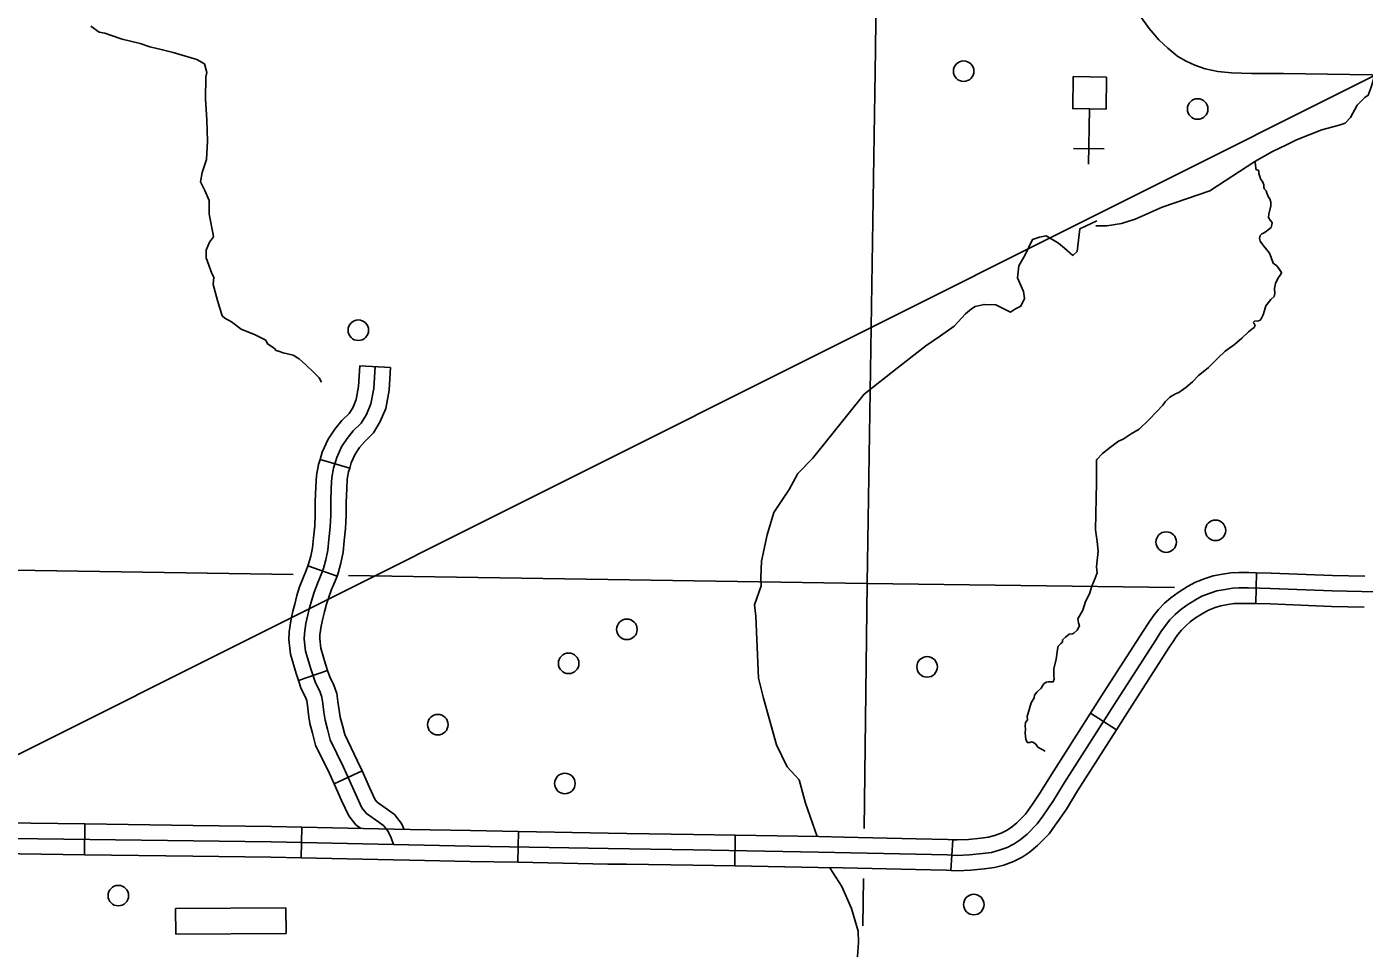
# Model space of a CAD drawing. Extents: x 1382482 to 1385815, y 1168351 to 1170484.
# Drawn here: x 1383911.3 to 1384171.8, y 1168998.2 to 1169177.6 of the extents above; entities that cross this region are included whole.
import ezdxf

# ---------------------------------------------------------------- set-up
doc = ezdxf.new("R2010")
doc.units = 0
for name, color, linetype in [('10', 7, 'Continuous'), ('32', 7, 'Continuous'), ('35', 7, 'Continuous'), ('4', 7, 'Continuous'), ('5', 7, 'Continuous'), ('57', 7, 'Continuous'), ('Default', 7, 'Continuous'), ('R_Dimension', 7, 'Continuous')]:
    doc.layers.add(name, color=color, linetype=linetype)

msp = doc.modelspace()

# ---------------------------------------------------------------- linework, layer by layer
at = {"layer": '10'}
msp.add_lwpolyline([(1384183.49, 1169168.06), (1384177.59, 1169168.2), (1384156.07, 1169168.53), (1384149.82, 1169168.51), (1384145.93, 1169168.65), (1384143.3, 1169168.89), (1384140.85, 1169169.43), (1384138.81, 1169170.11), (1384137.09, 1169170.93), (1384135.47, 1169171.81), (1384133.52, 1169173.43), (1384131.77, 1169175.04), (1384129.92, 1169177.25), (1384126.58, 1169181.88)], dxfattribs=at)
at = {"layer": '32'}
for p, q in [((1383976.13, 1169111.6), (1383982.12, 1169111.25)), ((1383968.41, 1169093.34), (1383974.17, 1169091.65)), ((1383966.03, 1169072.6), (1383971.7, 1169070.61)), ((1383964.19, 1169050.29), (1383969.87, 1169052.22)), ((1383971.13, 1169030.2), (1383976.59, 1169032.68))]:
    msp.add_line(p, q, dxfattribs=at)
for points in [[(1383979.13, 1169111.43), (1383978.88, 1169107.18), (1383978.31, 1169104.16), (1383977.45, 1169102.07), (1383976.43, 1169100.4), (1383974.88, 1169098.89), (1383973.7, 1169097.46), (1383972.59, 1169095.82), (1383971.65, 1169093.74), (1383971.04, 1169091.66), (1383970.71, 1169089.86), (1383970.59, 1169087.84), (1383970.47, 1169085.02), (1383970.47, 1169082.48), (1383970.35, 1169080.16), (1383970.1, 1169077.79), (1383969.9, 1169075.7), (1383969.53, 1169073.82), (1383969.04, 1169072.11), (1383968.51, 1169070.6), (1383967.88, 1169069.16), (1383967.24, 1169067.52), (1383966.77, 1169066.01), (1383966.37, 1169064.42), (1383966.02, 1169063.09), (1383965.65, 1169061.42), (1383965.39, 1169059.48), (1383965.32, 1169058.35)], [(1383976.13, 1169111.6), (1383975.9, 1169107.54), (1383975.42, 1169105.01), (1383974.77, 1169103.43), (1383974.07, 1169102.28), (1383972.67, 1169100.92), (1383971.29, 1169099.26), (1383969.96, 1169097.29), (1383968.83, 1169094.78), (1383968.41, 1169093.34)], [(1383982.12, 1169111.25), (1383981.87, 1169106.81), (1383981.2, 1169103.3), (1383980.14, 1169100.71), (1383978.8, 1169098.51), (1383977.09, 1169096.85), (1383976.1, 1169095.66), (1383975.22, 1169094.36), (1383974.47, 1169092.69), (1383974.17, 1169091.65)], [(1383968.41, 1169093.34), (1383968.12, 1169092.35), (1383967.73, 1169090.22), (1383967.6, 1169087.99), (1383967.47, 1169085.08), (1383967.47, 1169082.56), (1383967.36, 1169080.39), (1383967.12, 1169078.09), (1383966.93, 1169076.14), (1383966.61, 1169074.53), (1383966.18, 1169073.02), (1383966.03, 1169072.6)], [(1383974.17, 1169091.65), (1383973.96, 1169090.96), (1383973.7, 1169089.5), (1383973.59, 1169087.68), (1383973.47, 1169084.95), (1383973.47, 1169082.41), (1383973.34, 1169079.92), (1383973.09, 1169077.49), (1383972.87, 1169075.27), (1383972.45, 1169073.12), (1383971.9, 1169071.2), (1383971.7, 1169070.61)], [(1383966.03, 1169072.6), (1383965.72, 1169071.7), (1383965.1, 1169070.3), (1383964.41, 1169068.51), (1383963.89, 1169066.83), (1383963.46, 1169065.17), (1383963.1, 1169063.79), (1383962.7, 1169061.94), (1383962.4, 1169059.76), (1383962.32, 1169058.27), (1383962.63, 1169055.45), (1383963.72, 1169051.69), (1383964.19, 1169050.29)], [(1383971.7, 1169070.61), (1383971.3, 1169069.5), (1383970.65, 1169068.01), (1383970.08, 1169066.53), (1383969.66, 1169065.19), (1383969.27, 1169063.67), (1383968.94, 1169062.39), (1383968.61, 1169060.89), (1383968.37, 1169059.19), (1383968.33, 1169058.44), (1383968.54, 1169056.62), (1383969.44, 1169053.49), (1383969.87, 1169052.22)], [(1383965.32, 1169058.35), (1383965.59, 1169056.03), (1383966.58, 1169052.59), (1383967.51, 1169049.85), (1383968.33, 1169048.21), (1383968.74, 1169047.05), (1383968.91, 1169045.82), (1383969.15, 1169044.13), (1383969.38, 1169042.55), (1383969.85, 1169040.8), (1383970.37, 1169038.76), (1383972.94, 1169033.45), (1383975.33, 1169028.2), (1383976.56, 1169025.52), (1383977.43, 1169024.41), (1383979.82, 1169022.72), (1383980.82, 1169022.02), (1383981.69, 1169020.91), (1383982.22, 1169019.68), (1383982.73, 1169018.35)], [(1383969.87, 1169052.22), (1383970.29, 1169051.01), (1383971.1, 1169049.38), (1383971.67, 1169047.76), (1383971.88, 1169046.24), (1383972.12, 1169044.55), (1383972.32, 1169043.16), (1383972.75, 1169041.56), (1383973.2, 1169039.79), (1383975.65, 1169034.73), (1383976.59, 1169032.68)], [(1383964.19, 1169050.29), (1383964.74, 1169048.69), (1383965.56, 1169047.04), (1383965.81, 1169046.33), (1383965.94, 1169045.4), (1383966.18, 1169043.7), (1383966.44, 1169041.94), (1383966.94, 1169040.04), (1383967.54, 1169037.72), (1383970.22, 1169032.18), (1383971.13, 1169030.2)], [(1383976.59, 1169032.68), (1383978.06, 1169029.45), (1383979.14, 1169027.09), (1383979.52, 1169026.61), (1383981.56, 1169025.17), (1383982.9, 1169024.22), (1383984.29, 1169022.45), (1383984.78, 1169021.31)], [(1383971.13, 1169030.2), (1383972.6, 1169026.96), (1383973.98, 1169023.94), (1383975.35, 1169022.21), (1383976.36, 1169021.49)]]:
    msp.add_lwpolyline(points, dxfattribs=at)
at = {"layer": '35'}
for points in [[(1383923.75, 1169177.76), (1383925.37, 1169176.59), (1383926.49, 1169176.39), (1383927.74, 1169175.91), (1383929.82, 1169175.22), (1383933.35, 1169174.37), (1383935.27, 1169173.68), (1383937.73, 1169173.14), (1383939.81, 1169172.6), (1383944.42, 1169171.22), (1383945.87, 1169170.39), (1383946.33, 1169168.7), (1383946.18, 1169167.84), (1383946.1, 1169163.53), (1383946.33, 1169159.46), (1383946.49, 1169155.31), (1383946.25, 1169151.77), (1383945.41, 1169149.25), (1383945.1, 1169147.41), (1383945.95, 1169145.72), (1383946.79, 1169143.79), (1383946.79, 1169141.18), (1383946.84, 1169140.79)], [(1384173.86, 1169168.26), (1384173.13, 1169165.86), (1384172.6, 1169164.28), (1384171.91, 1169163.81), (1384170.45, 1169162.37), (1384169.16, 1169159.92), (1384168.07, 1169158.86), (1384166.93, 1169158.44), (1384163.53, 1169157.53), (1384158.63, 1169155.62), (1384156.64, 1169154.6), (1384153.92, 1169153.35), (1384150.52, 1169151.4), (1384141.7, 1169145.65), (1384132.47, 1169142.47), (1384127.21, 1169140.14), (1384124.54, 1169139.29), (1384121.64, 1169138.84), (1384119.49, 1169138.85)], [(1384150.52, 1169151.4), (1384150.65, 1169150.82), (1384150.69, 1169150), (1384150.77, 1169149.79), (1384151.22, 1169149.62), (1384151.27, 1169149.42), (1384151.27, 1169149.04), (1384151.68, 1169147.84), (1384152.01, 1169147.51), (1384152.22, 1169146.85), (1384152.22, 1169146.36), (1384152.38, 1169145.98), (1384152.71, 1169145.69), (1384152.84, 1169145.2), (1384153.13, 1169144.45), (1384153.42, 1169144.08), (1384153.62, 1169143.46), (1384153.62, 1169142.76), (1384153.21, 1169141.1), (1384153.13, 1169140.44), (1384153.46, 1169139.95), (1384153.87, 1169139.49), (1384153.83, 1169139.04), (1384153.66, 1169138.54), (1384152.8, 1169137.8), (1384152.34, 1169137.46), (1384151.89, 1169137.26), (1384151.51, 1169136.93), (1384151.43, 1169136.39), (1384151.55, 1169135.85), (1384152.22, 1169134.9), (1384152.84, 1169134.16), (1384153.33, 1169133.54), (1384153.7, 1169132.67), (1384154.08, 1169131.55), (1384154.78, 1169131.05), (1384155.32, 1169130.36), (1384155.69, 1169129.78), (1384155.48, 1169129.28), (1384155.07, 1169128.7), (1384154.53, 1169127.63), (1384154.33, 1169126.64), (1384154.41, 1169125.69), (1384154.24, 1169125.07), (1384153.62, 1169124.49), (1384152.63, 1169123.29), (1384152.51, 1169122.83), (1384152.09, 1169121.52), (1384151.72, 1169120.73), (1384151.51, 1169120.48), (1384151.18, 1169120.36), (1384150.44, 1169120.28), (1384150.19, 1169120.03), (1384150.36, 1169119.82), (1384150.56, 1169119.45), (1384150.52, 1169119.28), (1384150.36, 1169119.04), (1384149.94, 1169118.75), (1384149.28, 1169118.17), (1384147.96, 1169116.97), (1384146.51, 1169115.73), (1384144.73, 1169114.41), (1384143.29, 1169113.09), (1384141.47, 1169111.23), (1384140.45, 1169110.43), (1384139.5, 1169109.72), (1384138.34, 1169108.48), (1384137.06, 1169107.33), (1384135.7, 1169106.38), (1384135.03, 1169106.13), (1384133.96, 1169105.51), (1384133.05, 1169104.6), (1384132.55, 1169103.94), (1384131.4, 1169102.69), (1384129.87, 1169101.04), (1384127.96, 1169099.26), (1384126.39, 1169098.31), (1384124.84, 1169097.28), (1384123.93, 1169096.9), (1384122.4, 1169095.71), (1384120.83, 1169094.51), (1384119.71, 1169093.31), (1384119.63, 1169093.18), (1384119.63, 1169088.85), (1384119.46, 1169079.67), (1384119.75, 1169077.39), (1384119.96, 1169075.5), (1384119.67, 1169072.44), (1384119.79, 1169071.24), (1384119.42, 1169070.21), (1384118.72, 1169068.64), (1384118.27, 1169067.15), (1384117.52, 1169065.66), (1384116.98, 1169064.01), (1384116.03, 1169062.32), (1384116.12, 1169061.54), (1384116.32, 1169060.92), (1384115.87, 1169060.13), (1384115.21, 1169059.55), (1384114.96, 1169059.39), (1384114.34, 1169059.35)], [(1383946.84, 1169140.79), (1383947.55, 1169137.15), (1383947.62, 1169136.69), (1383946.85, 1169135.69), (1383946.24, 1169134.08), (1383946.24, 1169132.62), (1383947.32, 1169129.54), (1383947.7, 1169128.85), (1383947.55, 1169127.39), (1383948.39, 1169124.32), (1383949.31, 1169121.32), (1383949.85, 1169120.86), (1383951.16, 1169120.17), (1383953, 1169118.71), (1383955.77, 1169117.63), (1383957.84, 1169116.55), (1383958.15, 1169115.86), (1383959.46, 1169115.02), (1383959.84, 1169114.55), (1383960.53, 1169114.4), (1383961.22, 1169114.09), (1383963.15, 1169113.63), (1383964.3, 1169112.94), (1383965.61, 1169111.79), (1383967.14, 1169110.33), (1383968.22, 1169109.25), (1383968.67, 1169108.38)], [(1384119.7, 1169139.82), (1384116.38, 1169138.23), (1384115.89, 1169133.86), (1384115.06, 1169133.09), (1384113.45, 1169134.48), (1384112.22, 1169135.5), (1384109.84, 1169136.91), (1384108.58, 1169136.61), (1384107.17, 1169136.17), (1384105.76, 1169133.2), (1384104.5, 1169131.04), (1384104.27, 1169128.74), (1384105.46, 1169126.08), (1384105.65, 1169124.7), (1384104.92, 1169123.2), (1384103.88, 1169122.71), (1384102.88, 1169122.06), (1384100.04, 1169123.48), (1384097.74, 1169123.55), (1384096.03, 1169123.14), (1384095.29, 1169122.7), (1384094.1, 1169121.73), (1384091.91, 1169119.32), (1384089.24, 1169117.42), (1384086.38, 1169115.49), (1384080.81, 1169111.15), (1384074.39, 1169106.03), (1384064.32, 1169093.51), (1384061.46, 1169090.64), (1384059.81, 1169087.51), (1384056.81, 1169083.04), (1384055.49, 1169078.66), (1384054.41, 1169073.56), (1384054.28, 1169070.28), (1384054.33, 1169068.72), (1384053, 1169065.02), (1384053.26, 1169062.86), (1384053.8, 1169050.77), (1384054.79, 1169046.89), (1384057.3, 1169037.78), (1384059.37, 1169033.51), (1384061.75, 1169030.93), (1384062.95, 1169026.41), (1384065.23, 1169019.91)], [(1384114.34, 1169059.35), (1384113.63, 1169058.77), (1384113.01, 1169058.19), (1384113.01, 1169057.77), (1384112.73, 1169057.48), (1384112.19, 1169056.99), (1384112.06, 1169056.33), (1384111.82, 1169054.44), (1384111.36, 1169052.54), (1384111.36, 1169051.34), (1384111.4, 1169050.59), (1384111.2, 1169050.02), (1384111.03, 1169050.02), (1384110.66, 1169050.02), (1384110.33, 1169050.06), (1384109.87, 1169049.97), (1384109.42, 1169049.68), (1384109.13, 1169049.27), (1384108.88, 1169048.82), (1384108.05, 1169048.03), (1384107.56, 1169047.45), (1384107.52, 1169046.93), (1384106.94, 1169045.98), (1384106.57, 1169044.86), (1384106.16, 1169043.29), (1384106.24, 1169042.67), (1384105.83, 1169042.09), (1384105.74, 1169041.34), (1384105.83, 1169040.93), (1384105.78, 1169040.06), (1384105.87, 1169038.9), (1384106.16, 1169038.24), (1384106.69, 1169038.24), (1384107.02, 1169038.37), (1384107.4, 1169038.24), (1384107.85, 1169037.87), (1384108.22, 1169037.33), (1384109.63, 1169036.51)], [(1384067.68, 1169013.85), (1384070.07, 1169010.17), (1384071.95, 1169005.9), (1384073.22, 1169001.47)], [(1384073.22, 1169001.47), (1384073.28, 1168999.3), (1384073.03, 1168995.62), (1384073.6, 1168994.06), (1384075.1, 1168992.35), (1384075.95, 1168991.03), (1384076.48, 1168989.32), (1384078.72, 1168983.57), (1384082.25, 1168977.71), (1384084.46, 1168975.44), (1384086.31, 1168974.3), (1384090.56, 1168972.29), (1384095.85, 1168970.53), (1384098.78, 1168969.75), (1384106.9, 1168968.74), (1384108.82, 1168967.87), (1384109.58, 1168967.32), (1384113.77, 1168959.14), (1384114.34, 1168957.3)]]:
    msp.add_lwpolyline(points, dxfattribs=at)
at = {"layer": '4'}
for points in [[(1384077.22, 1169232.62), (1384076.61, 1169173.07), (1384074.97, 1169069.18), (1384074.39, 1169021.48)], [(1384074.27, 1169011.74), (1384074.16, 1169002.5)]]:
    msp.add_lwpolyline(points, dxfattribs=at)
at = {"layer": '5'}
for points in [[(1383963.19, 1169070.93), (1383866.77, 1169072.43)], [(1384074.97, 1169069.18), (1383973.95, 1169070.76)], [(1384074.97, 1169069.18), (1384134.87, 1169068.42)]]:
    msp.add_lwpolyline(points, dxfattribs=at)
at = {"layer": '57'}
for p, q in [((1384118.12, 1169150.85), (1384118.27, 1169161.62)), ((1384121.16, 1169153.81), (1384115.16, 1169153.89)), ((1383961.75, 1169006.05), (1383940.25, 1169005.88)), ((1383940.25, 1169005.88), (1383940.29, 1169000.88)), ((1383961.79, 1169001.05), (1383961.75, 1169006.05)), ((1383940.29, 1169000.88), (1383961.79, 1169001.05))]:
    msp.add_line(p, q, dxfattribs=at)
msp.add_lwpolyline([(1384121.6, 1169167.82), (1384121.51, 1169161.58), (1384115.04, 1169161.67), (1384115.13, 1169167.91)], close=True, dxfattribs=at)
at = {"layer": 'Default'}
for p, q in [((1384150.85, 1169071.27), (1384150.68, 1169065.28)), ((1384123.55, 1169040.71), (1384118.49, 1169043.94)), ((1384123.55, 1169040.71), (1384123.55, 1169040.71)), ((1383922.57, 1169022.37), (1383922.49, 1169016.37)), ((1383964.7, 1169015.75), (1383964.83, 1169021.75)), ((1384007.05, 1169020.89), (1384006.94, 1169014.89)), ((1384049.18, 1169014.18), (1384049.28, 1169020.18)), ((1384091.65, 1169019.3), (1384091.27, 1169013.31)), ((1383964.7, 1169015.75), (1383964.7, 1169015.75)), ((1384049.18, 1169014.18), (1384049.18, 1169014.18))]:
    msp.add_line(p, q, dxfattribs=at)
for points in [[(1384129.95, 1169061.78), (1384130.66, 1169062.83), (1384131.71, 1169064.12), (1384132.92, 1169065.34), (1384134.13, 1169066.4), (1384135.57, 1169067.45), (1384137.39, 1169068.59), (1384138.92, 1169069.43), (1384140.81, 1169070.16), (1384142.41, 1169070.66), (1384144.21, 1169070.98), (1384145.85, 1169071.27), (1384147.35, 1169071.32), (1384149.3, 1169071.32), (1384150.85, 1169071.27)], [(1384150.85, 1169071.27), (1384153.66, 1169071.19), (1384165.64, 1169070.74), (1384171.94, 1169070.6)], [(1383893.14, 1169019.75), (1383958.88, 1169018.89), (1383982.73, 1169018.35), (1383997.67, 1169018.06), (1384024.5, 1169017.56), (1384041.08, 1169017.31), (1384065.52, 1169016.9), (1384084.46, 1169016.49), (1384090.58, 1169016.36), (1384092.52, 1169016.24), (1384094.92, 1169016.36), (1384097.44, 1169016.61), (1384099.17, 1169016.82), (1384100.66, 1169017.23), (1384102.28, 1169017.81), (1384103.64, 1169018.51), (1384104.8, 1169019.26), (1384106.16, 1169020.37), (1384108.1, 1169022.36), (1384109.18, 1169023.85), (1384111.29, 1169026.91), (1384113.44, 1169030.42), (1384123.61, 1169046.39), (1384131.26, 1169058.31), (1384132.21, 1169059.76), (1384133.08, 1169061.04), (1384133.94, 1169062.12), (1384134.98, 1169063.15), (1384136.01, 1169064.06), (1384137.25, 1169064.97), (1384138.91, 1169066), (1384140.19, 1169066.71), (1384141.8, 1169067.33), (1384143.12, 1169067.74), (1384144.74, 1169068.03), (1384146.16, 1169068.28), (1384147.4, 1169068.32), (1384149.26, 1169068.32), (1384153.56, 1169068.2), (1384165.55, 1169067.74), (1384177.04, 1169067.49)], [(1384150.68, 1169065.28), (1384149.21, 1169065.32), (1384147.45, 1169065.32), (1384146.47, 1169065.29), (1384145.26, 1169065.08), (1384143.84, 1169064.82), (1384142.79, 1169064.49), (1384141.45, 1169063.98), (1384140.42, 1169063.41), (1384138.94, 1169062.48), (1384137.89, 1169061.72), (1384137.03, 1169060.96), (1384136.18, 1169060.11), (1384135.49, 1169059.25), (1384134.92, 1169058.41)], [(1384150.68, 1169065.28), (1384153.46, 1169065.2), (1384165.46, 1169064.74), (1384171.81, 1169064.6)], [(1384118.49, 1169043.94), (1384121.08, 1169048), (1384128.74, 1169059.94), (1384129.71, 1169061.42), (1384129.95, 1169061.78)], [(1384134.92, 1169058.41), (1384134.7, 1169058.09), (1384133.77, 1169056.68), (1384126.14, 1169044.77), (1384123.55, 1169040.71)], [(1384107.18, 1169026.23), (1384108.77, 1169028.54), (1384110.89, 1169032.01), (1384118.49, 1169043.94)], [(1384112.12, 1169022.83), (1384113.8, 1169025.27), (1384115.98, 1169028.84), (1384123.55, 1169040.71)], [(1384091.65, 1169019.3), (1384092.54, 1169019.24), (1384094.69, 1169019.36), (1384097.11, 1169019.59), (1384098.59, 1169019.77), (1384099.75, 1169020.09), (1384101.08, 1169020.57), (1384102.14, 1169021.11), (1384103.03, 1169021.69), (1384104.13, 1169022.59), (1384105.8, 1169024.3), (1384106.73, 1169025.58), (1384107.18, 1169026.23)], [(1383901.45, 1169022.64), (1383922.57, 1169022.37)], [(1384091.27, 1169013.31), (1384092.5, 1169013.23), (1384095.14, 1169013.37), (1384097.76, 1169013.63), (1384099.76, 1169013.87), (1384101.57, 1169014.37), (1384103.47, 1169015.05), (1384105.14, 1169015.91), (1384106.56, 1169016.83), (1384108.19, 1169018.16), (1384110.41, 1169020.42), (1384111.63, 1169022.12), (1384112.12, 1169022.83)], [(1383922.57, 1169022.37), (1383943.69, 1169022.09)], [(1383943.69, 1169022.09), (1383958.93, 1169021.89), (1383964.83, 1169021.75)], [(1383964.83, 1169021.75), (1383982.8, 1169021.35), (1383985.94, 1169021.29)], [(1383985.94, 1169021.29), (1383997.72, 1169021.06), (1384007.05, 1169020.89)], [(1384007.05, 1169020.89), (1384024.55, 1169020.56), (1384028.16, 1169020.51)], [(1384028.16, 1169020.51), (1384041.13, 1169020.31), (1384049.28, 1169020.18)], [(1384049.28, 1169020.18), (1384065.57, 1169019.9), (1384070.41, 1169019.79)], [(1384070.41, 1169019.79), (1384084.52, 1169019.49), (1384090.7, 1169019.36), (1384091.65, 1169019.3)], [(1383922.49, 1169016.37), (1383901.37, 1169016.65)], [(1383922.49, 1169016.37), (1383943.61, 1169016.09)], [(1383943.61, 1169016.09), (1383958.83, 1169015.89), (1383964.7, 1169015.75)], [(1383985.82, 1169015.29), (1383982.67, 1169015.35), (1383964.7, 1169015.75)], [(1384006.94, 1169014.89), (1383997.61, 1169015.06), (1383985.82, 1169015.29)], [(1384006.94, 1169014.89), (1384024.45, 1169014.56), (1384028.07, 1169014.51)], [(1384028.07, 1169014.51), (1384041.03, 1169014.31), (1384049.18, 1169014.18)], [(1384070.28, 1169013.8), (1384065.46, 1169013.9), (1384049.18, 1169014.18)], [(1384091.27, 1169013.31), (1384090.45, 1169013.37), (1384084.39, 1169013.49), (1384070.28, 1169013.8)]]:
    msp.add_lwpolyline(points, dxfattribs=at)
for centre in [(1384093.77, 1169168.96), (1384139.35, 1169161.59), (1383975.85, 1169118.51), (1384142.83, 1169079.54), (1384133.23, 1169077.26), (1384028.17, 1169060.26), (1384016.82, 1169053.64), (1384086.65, 1169052.95), (1383991.34, 1169041.71), (1384016.09, 1169030.24), (1383929.1, 1169008.41), (1384095.75, 1169006.66)]:
    msp.add_circle(centre, 2, dxfattribs=at)
at = {"layer": 'R_Dimension'}
msp.add_line((1383356.44, 1168759.04), (1384183.61, 1169173.06), dxfattribs=at)

doc.saveas('drawing.dxf')
